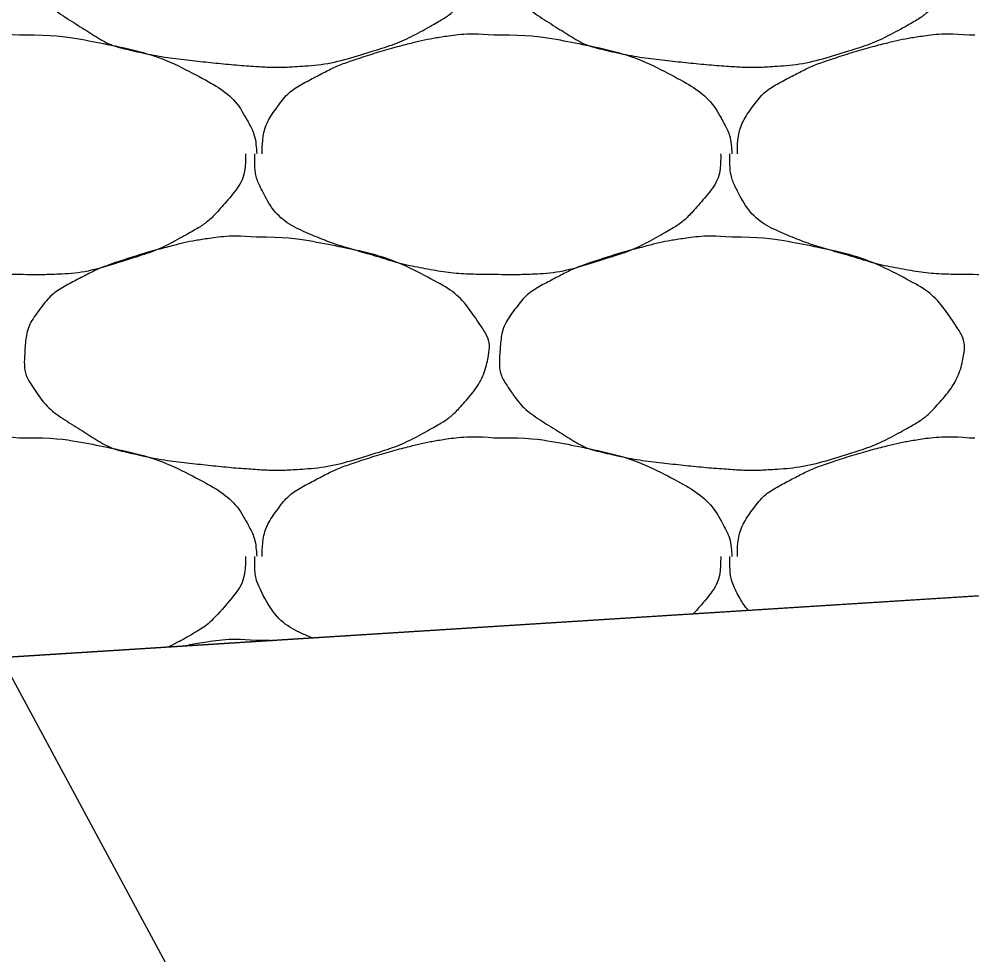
# Model space of a CAD drawing. Extents: x 1373719 to 1374161, y 379835 to 380167.
# Drawn here: x 1373983.167 to 1373984.091, y 379923.491 to 379924.399 of the extents above; entities that cross this region are included whole.
import ezdxf

# ---------------------------------------------------------------- set-up
doc = ezdxf.new("R2010")
doc.units = 0
for name, color, linetype in [('Agg Base Course Text', 7, 'Continuous'), ('Aggregate Base Course', 7, 'Continuous'), ('SIGNATURE', 7, 'Continuous')]:
    doc.layers.add(name, color=color, linetype=linetype)

msp = doc.modelspace()

# ---------------------------------------------------------------- linework, layer by layer
msp.add_line((1373962.02487, 379922.44658), (1373986.32506, 379923.98009))
at = {"layer": 'Agg Base Course Text'}
msp.add_lwpolyline([(1373988.50774, 379915.89042), (1373987.40228, 379915.89042), (1373982.92078, 379924.20426)], dxfattribs=at)
at = {"layer": 'Aggregate Base Course'}
for points, degree in [([(1373983.39759, 379924.57779), (1373983.42395, 379924.57814), (1373983.45041, 379924.57417), (1373983.47679, 379924.56879), (1373983.50901, 379924.56221), (1373983.5387, 379924.5524), (1373983.56859, 379924.53639), (1373983.58852, 379924.5257), (1373983.60216, 379924.51124), (1373983.61539, 379924.49139), (1373983.62109, 379924.48284), (1373983.62414, 379924.47301), (1373983.62259, 379924.46439), (1373983.61955, 379924.44748), (1373983.61074, 379924.43069), (1373983.59739, 379924.41579), (1373983.58896, 379924.40637), (1373983.58063, 379924.40001), (1373983.57039, 379924.39419), (1373983.55225, 379924.38387), (1373983.53437, 379924.37523), (1373983.51459, 379924.36899), (1373983.48904, 379924.36091), (1373983.46352, 379924.35443), (1373983.43719, 379924.35279), (1373983.42401, 379924.35196), (1373983.41075, 379924.35191), (1373983.39759, 379924.35279), (1373983.37777, 379924.35411), (1373983.35798, 379924.35602), (1373983.33819, 379924.35819), (1373983.31639, 379924.36057), (1373983.29489, 379924.36401), (1373983.27339, 379924.36899), (1373983.25574, 379924.37307), (1373983.24056, 379924.3825), (1373983.22479, 379924.39239), (1373983.20691, 379924.40359), (1373983.19239, 379924.4145), (1373983.17979, 379924.43379), (1373983.17331, 379924.4437), (1373983.17201, 379924.45431), (1373983.17259, 379924.46439), (1373983.17343, 379924.47898), (1373983.1765, 379924.49369), (1373983.18699, 379924.50759), (1373983.19761, 379924.52165), (1373983.20916, 379924.52917), (1373983.22299, 379924.53639), (1373983.23484, 379924.54256), (1373983.24647, 379924.54836), (1373983.25899, 379924.55259), (1373983.27687, 379924.55862), (1373983.29472, 379924.56403), (1373983.31299, 379924.56879), (1373983.32432, 379924.57174), (1373983.33563, 379924.57418), (1373983.34719, 379924.57599), (1373983.36386, 379924.5786), (1373983.38089, 379924.57923), (1373983.39759, 379924.57779)], 3), ([(1373983.85839, 379924.57779), (1373983.88475, 379924.57814), (1373983.91121, 379924.57417), (1373983.93759, 379924.56879), (1373983.96981, 379924.56221), (1373983.9995, 379924.5524), (1373984.02939, 379924.53639), (1373984.04932, 379924.5257), (1373984.06296, 379924.51124), (1373984.07619, 379924.49139), (1373984.08189, 379924.48284), (1373984.08494, 379924.47301), (1373984.08339, 379924.46439), (1373984.08035, 379924.44748), (1373984.07154, 379924.43069), (1373984.05819, 379924.41579), (1373984.04976, 379924.40637), (1373984.04143, 379924.40001), (1373984.03119, 379924.39419), (1373984.01305, 379924.38387), (1373983.99517, 379924.37523), (1373983.97539, 379924.36899), (1373983.94984, 379924.36091), (1373983.92432, 379924.35443), (1373983.89799, 379924.35279), (1373983.88481, 379924.35196), (1373983.87155, 379924.35191), (1373983.85839, 379924.35279), (1373983.83857, 379924.35411), (1373983.81878, 379924.35602), (1373983.79899, 379924.35819), (1373983.77719, 379924.36057), (1373983.75569, 379924.36401), (1373983.73419, 379924.36899), (1373983.71654, 379924.37307), (1373983.70136, 379924.3825), (1373983.68559, 379924.39239), (1373983.66771, 379924.40359), (1373983.65319, 379924.4145), (1373983.64059, 379924.43379), (1373983.63411, 379924.4437), (1373983.63281, 379924.45431), (1373983.63339, 379924.46439), (1373983.63423, 379924.47898), (1373983.6373, 379924.49369), (1373983.64779, 379924.50759), (1373983.65841, 379924.52165), (1373983.66996, 379924.52917), (1373983.68379, 379924.53639), (1373983.69564, 379924.54256), (1373983.70727, 379924.54836), (1373983.71979, 379924.55259), (1373983.73767, 379924.55862), (1373983.75552, 379924.56403), (1373983.77379, 379924.56879), (1373983.78512, 379924.57174), (1373983.79643, 379924.57418), (1373983.80799, 379924.57599), (1373983.82466, 379924.5786), (1373983.84169, 379924.57923), (1373983.85839, 379924.57779)], 3), ([(1373982.94219, 379924.26819), (1373982.94221, 379924.26879), (1373982.94218, 379924.26939), (1373982.94219, 379924.26999), (1373982.94252, 379924.28516), (1373982.9468, 379924.29974), (1373982.95659, 379924.31319), (1373982.9665, 379924.3268), (1373982.97876, 379924.33477), (1373982.99259, 379924.34199), (1373983.00444, 379924.34816), (1373983.01607, 379924.35396), (1373983.02859, 379924.35819), (1373983.04647, 379924.36422), (1373983.06432, 379924.36963), (1373983.08259, 379924.37439), (1373983.09392, 379924.37734), (1373983.10523, 379924.37978), (1373983.11679, 379924.38159), (1373983.13346, 379924.3842), (1373983.15049, 379924.38483), (1373983.16719, 379924.38339)], 3), ([(1373983.40299, 379924.26819), (1373983.40301, 379924.26879), (1373983.40298, 379924.26939), (1373983.40299, 379924.26999), (1373983.40332, 379924.28516), (1373983.4076, 379924.29974), (1373983.41739, 379924.31319), (1373983.4273, 379924.3268), (1373983.43956, 379924.33477), (1373983.45339, 379924.34199), (1373983.46524, 379924.34816), (1373983.47687, 379924.35396), (1373983.48939, 379924.35819), (1373983.50727, 379924.36422), (1373983.52512, 379924.36963), (1373983.54339, 379924.37439), (1373983.55472, 379924.37734), (1373983.56603, 379924.37978), (1373983.57759, 379924.38159), (1373983.59426, 379924.3842), (1373983.61129, 379924.38483), (1373983.62799, 379924.38339)], 3), ([(1373983.86379, 379924.26819), (1373983.86381, 379924.26879), (1373983.86378, 379924.26939), (1373983.86379, 379924.26999), (1373983.86412, 379924.28516), (1373983.8684, 379924.29974), (1373983.87819, 379924.31319), (1373983.8881, 379924.3268), (1373983.90036, 379924.33477), (1373983.91419, 379924.34199), (1373983.92604, 379924.34816), (1373983.93767, 379924.35396), (1373983.95019, 379924.35819), (1373983.96807, 379924.36422), (1373983.98592, 379924.36963), (1373984.00419, 379924.37439), (1373984.01552, 379924.37734), (1373984.02683, 379924.37978), (1373984.03839, 379924.38159), (1373984.05506, 379924.3842), (1373984.07209, 379924.38483), (1373984.08879, 379924.38339)], 3), ([(1373983.16719, 379924.38339), (1373983.16899, 379924.38328), (1373983.17079, 379924.38349), (1373983.17259, 379924.38339)], 2), ([(1373983.17259, 379924.38339), (1373983.19895, 379924.38374), (1373983.22541, 379924.37977), (1373983.25179, 379924.37439), (1373983.28401, 379924.36781), (1373983.3137, 379924.358), (1373983.34359, 379924.34199), (1373983.36352, 379924.3313), (1373983.37943, 379924.31739), (1373983.39039, 379924.29699), (1373983.39511, 379924.2882), (1373983.39687, 379924.27928), (1373983.39759, 379924.26999), (1373983.39764, 379924.26939), (1373983.39771, 379924.26877), (1373983.39759, 379924.26819)], 3), ([(1373983.62799, 379924.38339), (1373983.62979, 379924.38328), (1373983.63159, 379924.38349), (1373983.63339, 379924.38339)], 2), ([(1373983.63339, 379924.38339), (1373983.65975, 379924.38374), (1373983.68621, 379924.37977), (1373983.71259, 379924.37439), (1373983.74481, 379924.36781), (1373983.7745, 379924.358), (1373983.80439, 379924.34199), (1373983.82432, 379924.3313), (1373983.84023, 379924.31739), (1373983.85119, 379924.29699), (1373983.85591, 379924.2882), (1373983.85767, 379924.27928), (1373983.85839, 379924.26999), (1373983.85844, 379924.26939), (1373983.85851, 379924.26877), (1373983.85839, 379924.26819)], 3), ([(1373984.08879, 379924.38339), (1373984.09059, 379924.38328), (1373984.09239, 379924.38349), (1373984.09419, 379924.38339)], 2), ([(1373983.16719, 379924.15119), (1373983.16479, 379924.15119), (1373983.16239, 379924.15119), (1373983.15999, 379924.15119), (1373983.14011, 379924.15119), (1373983.12031, 379924.15304), (1373983.10059, 379924.15659), (1373983.07956, 379924.16036), (1373983.0595, 379924.16678), (1373983.03905, 379924.17266), (1373983.02138, 379924.17774), (1373983.00431, 379924.18343), (1373982.98719, 379924.19079), (1373982.96814, 379924.19897), (1373982.95227, 379924.21277), (1373982.94219, 379924.23219), (1373982.93701, 379924.24216), (1373982.93499, 379924.25231), (1373982.93499, 379924.26279), (1373982.93499, 379924.26459), (1373982.93499, 379924.26639), (1373982.93499, 379924.26819)], 3), ([(1373983.38679, 379924.26819), (1373983.38684, 379924.26639), (1373983.38686, 379924.26459), (1373983.38679, 379924.26279), (1373983.38613, 379924.24454), (1373983.37455, 379924.22873), (1373983.36159, 379924.21419), (1373983.35341, 379924.205), (1373983.34483, 379924.19841), (1373983.33459, 379924.19259), (1373983.31645, 379924.18227), (1373983.29857, 379924.17363), (1373983.27879, 379924.16739), (1373983.25324, 379924.15931), (1373983.22774, 379924.15221), (1373983.20139, 379924.15119), (1373983.18999, 379924.15074), (1373983.17858, 379924.15067), (1373983.16719, 379924.15119)], 3), ([(1373983.62799, 379924.15119), (1373983.62559, 379924.15119), (1373983.62319, 379924.15119), (1373983.62079, 379924.15119), (1373983.60091, 379924.15119), (1373983.58111, 379924.15304), (1373983.56139, 379924.15659), (1373983.54036, 379924.16036), (1373983.5203, 379924.16678), (1373983.49985, 379924.17266), (1373983.48218, 379924.17774), (1373983.46511, 379924.18343), (1373983.44799, 379924.19079), (1373983.42894, 379924.19897), (1373983.41307, 379924.21277), (1373983.40299, 379924.23219), (1373983.39781, 379924.24216), (1373983.39579, 379924.25231), (1373983.39579, 379924.26279), (1373983.39579, 379924.26459), (1373983.39579, 379924.26639), (1373983.39579, 379924.26819)], 3), ([(1373983.84759, 379924.26819), (1373983.84764, 379924.26639), (1373983.84766, 379924.26459), (1373983.84759, 379924.26279), (1373983.84693, 379924.24454), (1373983.83535, 379924.22873), (1373983.82239, 379924.21419), (1373983.81421, 379924.205), (1373983.80563, 379924.19841), (1373983.79539, 379924.19259), (1373983.77725, 379924.18227), (1373983.75937, 379924.17363), (1373983.73959, 379924.16739), (1373983.71404, 379924.15931), (1373983.68854, 379924.15221), (1373983.66219, 379924.15119), (1373983.65079, 379924.15074), (1373983.63938, 379924.15067), (1373983.62799, 379924.15119)], 3), ([(1373984.08879, 379924.15119), (1373984.08639, 379924.15119), (1373984.08399, 379924.15119), (1373984.08159, 379924.15119), (1373984.06171, 379924.15119), (1373984.04191, 379924.15304), (1373984.02219, 379924.15659), (1373984.00116, 379924.16036), (1373983.9811, 379924.16678), (1373983.96065, 379924.17266), (1373983.94298, 379924.17774), (1373983.92591, 379924.18343), (1373983.90879, 379924.19079), (1373983.88974, 379924.19897), (1373983.87387, 379924.21277), (1373983.86379, 379924.23219), (1373983.85861, 379924.24216), (1373983.85659, 379924.25231), (1373983.85659, 379924.26279), (1373983.85659, 379924.26459), (1373983.85659, 379924.26639), (1373983.85659, 379924.26819)], 3), ([(1373984.30839, 379924.26819), (1373984.30844, 379924.26639), (1373984.30846, 379924.26459), (1373984.30839, 379924.26279), (1373984.30773, 379924.24454), (1373984.29615, 379924.22873), (1373984.28319, 379924.21419), (1373984.27501, 379924.205), (1373984.26643, 379924.19841), (1373984.25619, 379924.19259), (1373984.23805, 379924.18227), (1373984.22017, 379924.17363), (1373984.20039, 379924.16739), (1373984.17484, 379924.15931), (1373984.14934, 379924.15221), (1373984.12299, 379924.15119), (1373984.11159, 379924.15074), (1373984.10018, 379924.15067), (1373984.08879, 379924.15119)], 3), ([(1373983.39759, 379924.18719), (1373983.42395, 379924.18754), (1373983.45041, 379924.18357), (1373983.47679, 379924.17819), (1373983.50901, 379924.17161), (1373983.5387, 379924.1618), (1373983.56859, 379924.14579), (1373983.58852, 379924.1351), (1373983.60216, 379924.12064), (1373983.61539, 379924.10079), (1373983.62109, 379924.09224), (1373983.62414, 379924.08241), (1373983.62259, 379924.07379), (1373983.61955, 379924.05688), (1373983.61074, 379924.04009), (1373983.59739, 379924.02519), (1373983.58896, 379924.01577), (1373983.58063, 379924.00941), (1373983.57039, 379924.00359), (1373983.55225, 379923.99327), (1373983.53437, 379923.98463), (1373983.51459, 379923.97839), (1373983.48904, 379923.97031), (1373983.46352, 379923.96383), (1373983.43719, 379923.96219), (1373983.42401, 379923.96136), (1373983.41075, 379923.96131), (1373983.39759, 379923.96219), (1373983.37777, 379923.96351), (1373983.35798, 379923.96542), (1373983.33819, 379923.96759), (1373983.31639, 379923.96997), (1373983.29489, 379923.97341), (1373983.27339, 379923.97839), (1373983.25574, 379923.98247), (1373983.24056, 379923.9919), (1373983.22479, 379924.00179), (1373983.20691, 379924.01299), (1373983.19239, 379924.0239), (1373983.17979, 379924.04319), (1373983.17331, 379924.0531), (1373983.17201, 379924.06371), (1373983.17259, 379924.07379), (1373983.17343, 379924.08838), (1373983.1765, 379924.10309), (1373983.18699, 379924.11699), (1373983.19761, 379924.13105), (1373983.20916, 379924.13857), (1373983.22299, 379924.14579), (1373983.23484, 379924.15196), (1373983.24647, 379924.15776), (1373983.25899, 379924.16199), (1373983.27687, 379924.16802), (1373983.29472, 379924.17343), (1373983.31299, 379924.17819), (1373983.32432, 379924.18114), (1373983.33563, 379924.18358), (1373983.34719, 379924.18539), (1373983.36386, 379924.188), (1373983.38089, 379924.18863), (1373983.39759, 379924.18719)], 3), ([(1373983.85839, 379924.18719), (1373983.88475, 379924.18754), (1373983.91121, 379924.18357), (1373983.93759, 379924.17819), (1373983.96981, 379924.17161), (1373983.9995, 379924.1618), (1373984.02939, 379924.14579), (1373984.04932, 379924.1351), (1373984.06296, 379924.12064), (1373984.07619, 379924.10079), (1373984.08189, 379924.09224), (1373984.08494, 379924.08241), (1373984.08339, 379924.07379), (1373984.08035, 379924.05688), (1373984.07154, 379924.04009), (1373984.05819, 379924.02519), (1373984.04976, 379924.01577), (1373984.04143, 379924.00941), (1373984.03119, 379924.00359), (1373984.01305, 379923.99327), (1373983.99517, 379923.98463), (1373983.97539, 379923.97839), (1373983.94984, 379923.97031), (1373983.92432, 379923.96383), (1373983.89799, 379923.96219), (1373983.88481, 379923.96136), (1373983.87155, 379923.96131), (1373983.85839, 379923.96219), (1373983.83857, 379923.96351), (1373983.81878, 379923.96542), (1373983.79899, 379923.96759), (1373983.77719, 379923.96997), (1373983.75569, 379923.97341), (1373983.73419, 379923.97839), (1373983.71654, 379923.98247), (1373983.70136, 379923.9919), (1373983.68559, 379924.00179), (1373983.66771, 379924.01299), (1373983.65319, 379924.0239), (1373983.64059, 379924.04319), (1373983.63411, 379924.0531), (1373983.63281, 379924.06371), (1373983.63339, 379924.07379), (1373983.63423, 379924.08838), (1373983.6373, 379924.10309), (1373983.64779, 379924.11699), (1373983.65841, 379924.13105), (1373983.66996, 379924.13857), (1373983.68379, 379924.14579), (1373983.69564, 379924.15196), (1373983.70727, 379924.15776), (1373983.71979, 379924.16199), (1373983.73767, 379924.16802), (1373983.75552, 379924.17343), (1373983.77379, 379924.17819), (1373983.78512, 379924.18114), (1373983.79643, 379924.18358), (1373983.80799, 379924.18539), (1373983.82466, 379924.188), (1373983.84169, 379924.18863), (1373983.85839, 379924.18719)], 3), ([(1373982.94219, 379923.87759), (1373982.94221, 379923.87819), (1373982.94218, 379923.87879), (1373982.94252, 379923.89456), (1373982.9468, 379923.90914), (1373982.9665, 379923.9362), (1373982.97876, 379923.94417), (1373983.00444, 379923.95756), (1373983.01607, 379923.96336), (1373983.04647, 379923.97362), (1373983.06432, 379923.97903), (1373983.09392, 379923.98674), (1373983.10523, 379923.98918), (1373983.13346, 379923.9936), (1373983.15049, 379923.99423), (1373983.16719, 379923.99279)], 3), ([(1373983.16719, 379923.99279), (1373983.16899, 379923.99268), (1373983.17079, 379923.99289), (1373983.17259, 379923.99279)], 2), ([(1373983.17259, 379923.99279), (1373983.19895, 379923.99314), (1373983.22541, 379923.98917), (1373983.25179, 379923.98379), (1373983.28401, 379923.97721), (1373983.3137, 379923.9674), (1373983.34359, 379923.95139), (1373983.36352, 379923.9407), (1373983.37943, 379923.92679), (1373983.39039, 379923.90639), (1373983.39511, 379923.8976), (1373983.39687, 379923.88868), (1373983.39759, 379923.87939), (1373983.39764, 379923.87879), (1373983.39771, 379923.87817), (1373983.39759, 379923.87759)], 3), ([(1373983.40299, 379923.87759), (1373983.40301, 379923.87819), (1373983.40298, 379923.87879), (1373983.40299, 379923.87939), (1373983.40332, 379923.89456), (1373983.4076, 379923.90914), (1373983.41739, 379923.92259), (1373983.4273, 379923.9362), (1373983.43956, 379923.94417), (1373983.45339, 379923.95139), (1373983.46524, 379923.95756), (1373983.47687, 379923.96336), (1373983.48939, 379923.96759), (1373983.50727, 379923.97362), (1373983.52512, 379923.97903), (1373983.54339, 379923.98379), (1373983.55472, 379923.98674), (1373983.56603, 379923.98918), (1373983.57759, 379923.99099), (1373983.59426, 379923.9936), (1373983.61129, 379923.99423), (1373983.62799, 379923.99279)], 3), ([(1373983.62799, 379923.99279), (1373983.62979, 379923.99268), (1373983.63159, 379923.99289), (1373983.63339, 379923.99279)], 2), ([(1373983.63339, 379923.99279), (1373983.65975, 379923.99314), (1373983.68621, 379923.98917), (1373983.71259, 379923.98379), (1373983.74481, 379923.97721), (1373983.7745, 379923.9674), (1373983.80439, 379923.95139), (1373983.82432, 379923.9407), (1373983.84023, 379923.92679), (1373983.85119, 379923.90639), (1373983.85591, 379923.8976), (1373983.85767, 379923.88868), (1373983.85839, 379923.87939), (1373983.85844, 379923.87879), (1373983.85851, 379923.87817), (1373983.85839, 379923.87759)], 3), ([(1373983.86379, 379923.87759), (1373983.86381, 379923.87819), (1373983.86378, 379923.87879), (1373983.86379, 379923.87939), (1373983.86412, 379923.89456), (1373983.8684, 379923.90914), (1373983.87819, 379923.92259), (1373983.8881, 379923.9362), (1373983.90036, 379923.94417), (1373983.91419, 379923.95139), (1373983.92604, 379923.95756), (1373983.93767, 379923.96336), (1373983.95019, 379923.96759), (1373983.96807, 379923.97362), (1373983.98592, 379923.97903), (1373984.00419, 379923.98379), (1373984.01552, 379923.98674), (1373984.02683, 379923.98918), (1373984.03839, 379923.99099), (1373984.05506, 379923.9936), (1373984.07209, 379923.99423), (1373984.08879, 379923.99279)], 3), ([(1373984.08879, 379923.99279), (1373984.09059, 379923.99268), (1373984.09239, 379923.99289), (1373984.09419, 379923.99279)], 2), ([(1373983.38679, 379923.87759), (1373983.38684, 379923.87579), (1373983.38686, 379923.87399), (1373983.38613, 379923.85394), (1373983.37455, 379923.83813), (1373983.35341, 379923.8144), (1373983.34483, 379923.80781), (1373983.32697, 379923.79765), (1373983.3194, 379923.79362), (1373983.31171, 379923.78993)], 3), ([(1373983.45139, 379923.79874), (1373983.45026, 379923.79922), (1373983.44913, 379923.7997), (1373983.42894, 379923.80837), (1373983.41307, 379923.82217), (1373983.39781, 379923.85156), (1373983.39579, 379923.86171), (1373983.39579, 379923.87399), (1373983.39579, 379923.87579), (1373983.39579, 379923.87759)], 3), ([(1373983.84759, 379923.87759), (1373983.84764, 379923.87579), (1373983.84766, 379923.87399), (1373983.84693, 379923.85394), (1373983.83535, 379923.83813), (1373983.82193, 379923.82307), (1373983.82147, 379923.82257), (1373983.82101, 379923.82207)], 3), ([(1373983.87451, 379923.82545), (1373983.87045, 379923.83031), (1373983.86685, 379923.83569), (1373983.85861, 379923.85156), (1373983.85659, 379923.86171), (1373983.85659, 379923.87399), (1373983.85659, 379923.87579), (1373983.85659, 379923.87759)], 3), ([(1373983.32656, 379923.79087), (1373983.33339, 379923.79238), (1373983.34025, 379923.7937), (1373983.36386, 379923.7974), (1373983.38089, 379923.79803), (1373983.39759, 379923.79659)], 3), ([(1373983.39759, 379923.79659), (1373983.40273, 379923.79666), (1373983.40788, 379923.79656), (1373983.41302, 379923.79632)], 2)]:
    msp.add_open_spline(points, degree=degree, dxfattribs=at)
at = {"layer": 'SIGNATURE'}
msp.add_lwpolyline([(1373980.45437, 379925.14236), (1373981.52487, 379925.20991), (1373981.17649, 379925.55817), (1373981.52487, 379925.58015), (1373986.32506, 379923.98009), (1373979.08624, 379923.52327), (1373980.45437, 379925.14236)], dxfattribs=at)

doc.saveas('drawing.dxf')
